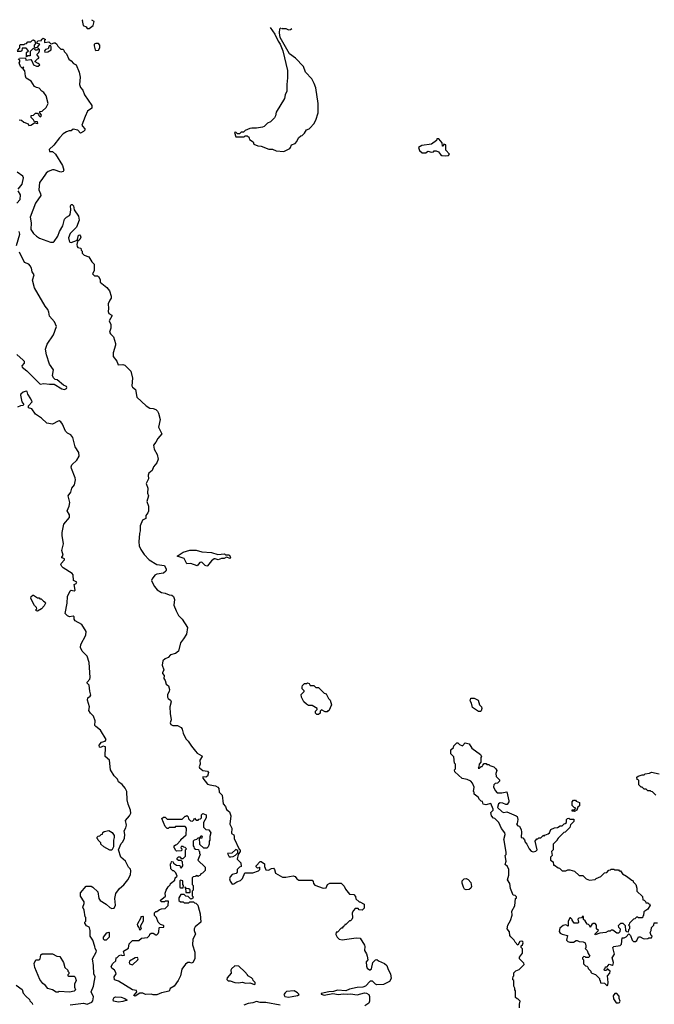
# Model space of a CAD drawing. Extents: x 1861455 to 2058065, y 200073 to 437907.
# Tile 301 of 574: x 1930467 to 1937215, y 384412 to 394874. Entities that reach past the tile are written whole.
import ezdxf

# ---------------------------------------------------------------- set-up
doc = ezdxf.new("R2010")
doc.units = 0

msp = doc.modelspace()

# ---------------------------------------------------------------- linework, layer by layer
at = {"layer": '0CON05XD'}
for points in [[(1931140, 394874), (1931130, 394865), (1931143, 394813), (1931175, 394800), (1931185, 394780), (1931205, 394780), (1931248, 394812), (1931260, 394855), (1931234, 394870)], [(1933131, 394791), (1933180, 394720), (1933214, 394645), (1933237, 394615), (1933264, 394545), (1933314, 394335), (1933316, 394255), (1933306, 394185), (1933306, 394115), (1933290, 394075), (1933284, 394036), (1933195, 393893), (1933187, 393853), (1933175, 393832), (1933135, 393790), (1933100, 393775), (1933065, 393740), (1933047, 393733), (1932985, 393720), (1932935, 393722), (1932915, 393717), (1932863, 393697), (1932845, 393680), (1932822, 393678), (1932805, 393660), (1932782, 393662), (1932765, 393680), (1932750, 393675), (1932765, 393630), (1932855, 393630), (1932865, 393640), (1932885, 393640), (1932895, 393630), (1932905, 393630), (1932912, 393602), (1932948, 393578), (1932955, 393550), (1933000, 393535), (1933035, 393530), (1933115, 393498), (1933155, 393500), (1933195, 393480), (1933277, 393475), (1933338, 393505), (1933348, 393515), (1933357, 393543), (1933395, 393560), (1933415, 393580), (1933431, 393619), (1933455, 393640), (1933470, 393645), (1933495, 393670), (1933518, 393705), (1933545, 393713), (1933556, 393724), (1933595, 393768), (1933616, 393805), (1933639, 393885), (1933642, 393985), (1933615, 394150), (1933599, 394195), (1933573, 394245), (1933505, 394318), (1933486, 394376), (1933398, 394465), (1933335, 394512), (1933238, 394685), (1933230, 394735), (1933234, 394776), (1933242, 394786)], [(1933249, 394786), (1933255, 394780), (1933295, 394780), (1933325, 394768), (1933345, 394770), (1933362, 394781)], [(1930442, 394548), (1930470, 394575), (1930470, 394605), (1930475, 394610), (1930515, 394610), (1930522, 394618), (1930538, 394622), (1930552, 394638), (1930585, 394640), (1930602, 394658), (1930615, 394660), (1930628, 394648), (1930632, 394632), (1930640, 394625), (1930620, 394605), (1930620, 394585), (1930635, 394570), (1930642, 394578), (1930658, 394582), (1930680, 394615), (1930652, 394622), (1930652, 394638), (1930665, 394650), (1930698, 394652), (1930700, 394665), (1930715, 394678), (1930740, 394665), (1930730, 394655), (1930732, 394632), (1930775, 394640), (1930795, 394620), (1930805, 394618), (1930835, 394630), (1930845, 394628), (1930862, 394615), (1930874, 394594), (1930905, 394560), (1930925, 394560), (1930935, 394550), (1930940, 394535), (1930965, 394510), (1930988, 394455), (1931015, 394437), (1931039, 394409), (1931066, 394395), (1931100, 394315), (1931110, 394265), (1931102, 394185), (1931112, 394155), (1931137, 394125), (1931157, 394077), (1931235, 393962), (1931234, 393935), (1931189, 393901), (1931163, 393847), (1931129, 393755), (1931133, 393743), (1931160, 393715), (1931158, 393702), (1931145, 393688), (1931115, 393668), (1931085, 393700), (1931035, 393710), (1931015, 393692), (1930994, 393694), (1930965, 393684), (1930930, 393660), (1930890, 393620), (1930829, 393541), (1930782, 393495), (1930783, 393473), (1930815, 393473), (1930847, 393445), (1930922, 393325), (1930938, 393275), (1930928, 393262), (1930905, 393254), (1930835, 393278), (1930815, 393278), (1930768, 393262), (1930747, 393245), (1930703, 393175), (1930677, 393145), (1930670, 393065), (1930689, 393025), (1930690, 393005), (1930634, 392926), (1930579, 392775), (1930589, 392715), (1930586, 392645), (1930615, 392603), (1930644, 392574), (1930677, 392553)], [(1931275, 394548), (1931305, 394552), (1931318, 394575), (1931320, 394605), (1931305, 394620), (1931275, 394622), (1931260, 394615), (1931258, 394595), (1931268, 394555), (1931275, 394548)], [(1930465, 394467), (1930530, 394470), (1930533, 394443), (1930585, 394450), (1930597, 394437), (1930612, 394395), (1930645, 394380), (1930665, 394380), (1930680, 394395), (1930665, 394410), (1930630, 394425), (1930630, 394435), (1930655, 394460), (1930670, 394465), (1930670, 394475), (1930650, 394505), (1930670, 394525), (1930677, 394543), (1930677, 394557), (1930668, 394568), (1930662, 394568), (1930658, 394552), (1930635, 394550), (1930615, 394570), (1930580, 394535), (1930578, 394492), (1930555, 394490), (1930540, 394480), (1930540, 394525), (1930560, 394545), (1930535, 394570), (1930495, 394570), (1930488, 394545), (1930478, 394535), (1930440, 394535)], [(1930735, 394530), (1930765, 394532), (1930800, 394555), (1930802, 394585), (1930795, 394600), (1930780, 394595), (1930770, 394565), (1930743, 394557), (1930730, 394545), (1930735, 394530)], [(1930462, 393812), (1930487, 393807), (1930510, 393785), (1930558, 393768), (1930565, 393750), (1930585, 393752), (1930625, 393780), (1930655, 393772), (1930660, 393775), (1930658, 393788), (1930625, 393790), (1930615, 393810), (1930590, 393835), (1930590, 393855), (1930615, 393860), (1930635, 393880), (1930655, 393880), (1930668, 393868), (1930670, 393855), (1930683, 393843), (1930690, 393845), (1930700, 393855), (1930697, 393867), (1930680, 393885), (1930682, 393898), (1930707, 393903), (1930749, 393941), (1930770, 393985), (1930750, 394065), (1930725, 394100), (1930703, 394115), (1930675, 394148), (1930645, 394154), (1930625, 394166), (1930590, 394220), (1930535, 394253), (1930527, 394273), (1930522, 394332), (1930500, 394355), (1930510, 394365), (1930505, 394370), (1930495, 394360), (1930475, 394378), (1930462, 394415), (1930470, 394425), (1930470, 394445), (1930450, 394455)], [(1934995, 393428), (1935025, 393433), (1935037, 393447), (1934998, 393488), (1934997, 393545), (1934975, 393550), (1934968, 393532), (1934962, 393532), (1934960, 393565), (1934925, 393610), (1934902, 393608), (1934898, 393592), (1934847, 393553), (1934741, 393539), (1934708, 393515), (1934718, 393485), (1934748, 393458), (1934785, 393460), (1934805, 393478), (1934845, 393468), (1934865, 393470), (1934875, 393480), (1934895, 393480), (1934919, 393469), (1934941, 393441), (1934955, 393432), (1934995, 393428)], [(1930449, 393075), (1930493, 393125), (1930507, 393195), (1930502, 393212), (1930440, 393255)], [(1930436, 392925), (1930473, 392965), (1930474, 393015), (1930451, 393055)], [(1930677, 392553), (1930795, 392511), (1930825, 392509), (1930834, 392516), (1930874, 392575), (1930889, 392625), (1930926, 392684), (1930944, 392756), (1930964, 392776), (1930996, 392794), (1931002, 392805), (1931010, 392855), (1931008, 392895), (1931015, 392910), (1931025, 392912), (1931039, 392895), (1931046, 392855), (1931091, 392785), (1931098, 392745), (1931071, 392669), (1931005, 392602), (1930986, 392555), (1930992, 392525), (1931001, 392511), (1931015, 392506), (1931072, 392528), (1931082, 392538), (1931093, 392585), (1931105, 392590), (1931110, 392585), (1931118, 392565), (1931105, 392540), (1931082, 392518), (1931074, 392485), (1931078, 392465), (1931085, 392452), (1931118, 392448), (1931120, 392425), (1931130, 392415), (1931130, 392395), (1931153, 392373), (1931203, 392353), (1931235, 392300), (1931260, 392275), (1931258, 392205), (1931240, 392175), (1931263, 392153), (1931295, 392152), (1931306, 392146), (1931322, 392115), (1931324, 392084), (1931395, 392028), (1931423, 391995), (1931440, 391935), (1931439, 391915), (1931426, 391894), (1931407, 391855), (1931412, 391805), (1931408, 391775), (1931414, 391754), (1931446, 391736), (1931448, 391725), (1931420, 391675), (1931436, 391635), (1931436, 391595), (1931423, 391555), (1931432, 391535), (1931463, 391505), (1931486, 391434), (1931487, 391415), (1931462, 391335), (1931462, 391295), (1931499, 391245), (1931515, 391208), (1931565, 391210), (1931585, 391203), (1931648, 391138), (1931666, 391065), (1931658, 390985), (1931668, 390968), (1931698, 390945), (1931713, 390865), (1931810, 390770), (1931850, 390745), (1931885, 390743), (1931915, 390731), (1931933, 390715), (1931944, 390695), (1931962, 390625), (1931942, 390545), (1931979, 390475), (1931934, 390426), (1931914, 390385), (1931889, 390355), (1931898, 390312), (1931928, 390255), (1931940, 390205), (1931924, 390166), (1931891, 390125), (1931875, 390085), (1931839, 390055), (1931833, 390035), (1931836, 389995), (1931810, 389945), (1931828, 389895), (1931827, 389845), (1931836, 389815), (1931819, 389755), (1931835, 389705), (1931836, 389654), (1931831, 389635), (1931809, 389605), (1931808, 389575), (1931774, 389555), (1931749, 389495), (1931749, 389445), (1931740, 389415), (1931733, 389325), (1931738, 389285), (1931754, 389245), (1931791, 389191), (1931844, 389135), (1931925, 389086), (1932005, 389076), (1932024, 389035), (1932026, 389025), (1932020, 389015), (1931995, 388993), (1931925, 388982), (1931905, 388973), (1931874, 388935), (1931870, 388915), (1931877, 388897), (1931901, 388851), (1931928, 388818), (1931975, 388789), (1932015, 388781), (1932055, 388762), (1932085, 388758), (1932104, 388745), (1932112, 388715), (1932106, 388655), (1932130, 388595), (1932156, 388545), (1932194, 388504), (1932250, 388415), (1932240, 388345), (1932210, 388295), (1932177, 388255), (1932157, 388163), (1932125, 388141), (1932070, 388125), (1932045, 388099), (1932012, 388085), (1931988, 388062), (1931982, 388015), (1932001, 387965), (1931984, 387936), (1931985, 387928), (1932004, 387905), (1932001, 387875), (1932013, 387853), (1932023, 387815), (1932048, 387795), (1932058, 387758), (1932056, 387735), (1932040, 387705), (1932039, 387675), (1932045, 387663), (1932071, 387645), (1932079, 387625), (1932065, 387575), (1932068, 387502), (1932079, 387435), (1932067, 387405), (1932075, 387385), (1932096, 387374), (1932145, 387374), (1932184, 387355), (1932196, 387335), (1932204, 387295), (1932234, 387234), (1932260, 387210), (1932294, 387154), (1932335, 387102), (1932355, 387082), (1932404, 387054), (1932408, 387045), (1932382, 387008), (1932387, 386965), (1932376, 386935), (1932380, 386925), (1932415, 386896), (1932465, 386890), (1932476, 386875), (1932464, 386835), (1932445, 386826), (1932415, 386828), (1932414, 386815), (1932465, 386752), (1932487, 386743), (1932548, 386735), (1932575, 386720), (1932586, 386706), (1932588, 386665), (1932619, 386635), (1932632, 386542), (1932655, 386515), (1932665, 386481), (1932699, 386459), (1932711, 386415), (1932700, 386325), (1932723, 386285), (1932718, 386228), (1932743, 386213), (1932746, 386195), (1932746, 386175), (1932802, 386062), (1932810, 386055), (1932810, 386035), (1932790, 386005), (1932780, 385955), (1932817, 385917), (1932820, 385875), (1932805, 385870), (1932780, 385845), (1932780, 385815), (1932768, 385802), (1932725, 385792), (1932705, 385768), (1932699, 385745), (1932705, 385720), (1932725, 385690), (1932745, 385692), (1932777, 385713), (1932815, 385728), (1932835, 385750), (1932862, 385808), (1932945, 385810), (1933005, 385830), (1933020, 385845), (1933020, 385865), (1933015, 385870), (1933008, 385862), (1932995, 385860), (1932983, 385873), (1932982, 385885), (1933025, 385930), (1933035, 385930), (1933070, 385905), (1933070, 385875), (1933085, 385840), (1933112, 385838), (1933143, 385857), (1933165, 385858), (1933177, 385845), (1933187, 385807), (1933260, 385765), (1933295, 385763), (1933375, 385777), (1933395, 385772), (1933412, 385745), (1933435, 385732), (1933575, 385730), (1933587, 385717), (1933590, 385695), (1933605, 385680), (1933695, 385648), (1933725, 385650), (1933740, 385685), (1933765, 385700), (1933885, 385700), (1933918, 385668), (1933930, 385635), (1933972, 385582), (1934018, 385578), (1934038, 385558), (1934042, 385532), (1934075, 385500), (1934085, 385500), (1934130, 385475), (1934130, 385435), (1934108, 385412), (1934078, 385418), (1934065, 385430), (1934035, 385430), (1934015, 385410), (1934002, 385385), (1934007, 385333), (1934000, 385315), (1933985, 385300), (1933975, 385300), (1933935, 385260), (1933925, 385260), (1933920, 385245), (1933905, 385240), (1933895, 385220), (1933885, 385220), (1933845, 385180), (1933832, 385178), (1933830, 385155), (1933842, 385125), (1933865, 385103), (1933895, 385097), (1934045, 385118), (1934086, 385116), (1934132, 385042), (1934137, 385025), (1934133, 384985), (1934155, 384950), (1934163, 384923), (1934168, 384885), (1934152, 384865), (1934153, 384817), (1934162, 384795), (1934185, 384780), (1934195, 384780), (1934209, 384791), (1934223, 384857), (1934250, 384885), (1934265, 384890), (1934283, 384873), (1934347, 384847), (1934370, 384825), (1934383, 384783), (1934408, 384735), (1934418, 384685), (1934400, 384655), (1934335, 384622), (1934265, 384618), (1934250, 384625), (1934218, 384658), (1934195, 384660), (1934143, 384607), (1934115, 384593), (1934055, 384590), (1933975, 384572), (1933935, 384557), (1933845, 384563), (1933805, 384550), (1933754, 384546), (1933674, 384526), (1933672, 384522), (1933705, 384510), (1933795, 384527), (1933855, 384516), (1933905, 384524), (1933955, 384520), (1933985, 384524), (1934054, 384514), (1934134, 384534), (1934155, 384531), (1934178, 384515), (1934188, 384495), (1934187, 384447), (1934180, 384425), (1934138, 384395)], [(1930432, 392475), (1930470, 392595), (1930462, 392625)], [(1930435, 391318), (1930505, 391256), (1930514, 391245), (1930516, 391225), (1930490, 391195), (1930494, 391184), (1930543, 391145), (1930683, 391003), (1930725, 391009), (1930785, 391000), (1930835, 391003), (1930915, 390951), (1930945, 390946), (1930963, 390955), (1930969, 390965), (1930966, 390976), (1930931, 390991), (1930867, 391047), (1930845, 391051), (1930825, 391070), (1930817, 391095), (1930825, 391155), (1930784, 391215), (1930753, 391315), (1930743, 391375), (1930759, 391425), (1930826, 391525), (1930858, 391615), (1930838, 391665), (1930784, 391725), (1930778, 391765), (1930766, 391795), (1930739, 391829), (1930623, 392025), (1930602, 392105), (1930622, 392165), (1930598, 392195), (1930591, 392235), (1930580, 392260), (1930565, 392275), (1930519, 392295), (1930466, 392405)], [(1931625, 385870), (1931592, 385935), (1931542, 385975), (1931518, 386055), (1931545, 386120), (1931565, 386140), (1931583, 386177), (1931586, 386215), (1931577, 386255), (1931594, 386286), (1931602, 386315), (1931592, 386365), (1931636, 386415), (1931647, 386445), (1931645, 386475), (1931620, 386540), (1931609, 386585), (1931607, 386675), (1931590, 386710), (1931557, 386747), (1931517, 386775), (1931507, 386805), (1931470, 386840), (1931433, 386903), (1931423, 387005), (1931377, 387045), (1931378, 387148), (1931355, 387156), (1931325, 387140), (1931314, 387145), (1931312, 387165), (1931335, 387199), (1931375, 387207), (1931386, 387226), (1931326, 387325), (1931275, 387363), (1931266, 387376), (1931268, 387425), (1931252, 387475), (1931221, 387505), (1931202, 387535), (1931209, 387575), (1931188, 387645), (1931191, 387669), (1931216, 387685), (1931223, 387697), (1931211, 387741), (1931205, 387805), (1931183, 387825), (1931183, 387835), (1931212, 387868), (1931217, 387885), (1931204, 388045), (1931185, 388113), (1931131, 388165), (1931112, 388205), (1931118, 388235), (1931171, 388335), (1931175, 388375), (1931128, 388448), (1931056, 388486), (1931046, 388505), (1931045, 388531), (1931035, 388537), (1930995, 388530), (1930975, 388540), (1930950, 388565), (1930971, 388675), (1930977, 388745), (1931005, 388806), (1931015, 388813), (1931029, 388809), (1931045, 388806), (1931055, 388813), (1931046, 388874), (1931066, 388885), (1931075, 388898), (1931039, 388915), (1931036, 388975), (1931025, 388991), (1930930, 389050), (1930914, 389065), (1930906, 389085), (1930908, 389095), (1930944, 389135), (1930943, 389145), (1930935, 389151), (1930914, 389156), (1930914, 389165), (1930929, 389185), (1930914, 389235), (1930934, 389305), (1930917, 389395), (1930917, 389425), (1930937, 389515), (1930998, 389585), (1930997, 389615), (1930972, 389655), (1930994, 389705), (1931001, 389745), (1930981, 389815), (1931009, 389855), (1931021, 389895), (1931049, 389931), (1931059, 389985), (1931058, 390005), (1931017, 390105), (1931014, 390125), (1931022, 390145), (1931075, 390195), (1931100, 390235), (1931097, 390277), (1931055, 390335), (1931033, 390435), (1931012, 390462), (1930975, 390480), (1930953, 390503), (1930922, 390575), (1930903, 390603), (1930885, 390611), (1930875, 390610), (1930815, 390578), (1930755, 390589), (1930700, 390640), (1930635, 390684), (1930595, 390740), (1930559, 390749), (1930560, 390770), (1930600, 390815), (1930587, 390847), (1930554, 390894), (1930545, 390922), (1930535, 390926), (1930505, 390916), (1930479, 390895), (1930474, 390885), (1930490, 390815), (1930510, 390785), (1930500, 390775), (1930475, 390772), (1930445, 390757)], [(1932455, 389068), (1932438, 389075), (1932405, 389111), (1932384, 389106), (1932355, 389071), (1932285, 389097), (1932245, 389093), (1932215, 389149), (1932140, 389175), (1932205, 389218), (1932275, 389237), (1932345, 389237), (1932405, 389220), (1932505, 389212), (1932575, 389193), (1932645, 389198), (1932655, 389190), (1932695, 389190), (1932710, 389165), (1932705, 389150), (1932665, 389162), (1932642, 389148), (1932611, 389149), (1932576, 389134), (1932547, 389147), (1932535, 389146), (1932505, 389125), (1932465, 389070), (1932455, 389068)], [(1930655, 388590), (1930642, 388592), (1930640, 388605), (1930650, 388615), (1930647, 388627), (1930625, 388650), (1930584, 388724), (1930590, 388745), (1930605, 388760), (1930615, 388760), (1930655, 388730), (1930675, 388730), (1930682, 388722), (1930695, 388720), (1930720, 388695), (1930737, 388687), (1930740, 388675), (1930728, 388645), (1930698, 388615), (1930655, 388590)], [(1933645, 387492), (1933625, 387492), (1933612, 387505), (1933613, 387527), (1933630, 387545), (1933630, 387555), (1933577, 387587), (1933538, 387588), (1933515, 387602), (1933488, 387625), (1933462, 387675), (1933460, 387705), (1933490, 387735), (1933490, 387745), (1933470, 387765), (1933470, 387785), (1933475, 387800), (1933495, 387820), (1933515, 387820), (1933527, 387827), (1933545, 387820), (1933555, 387800), (1933595, 387800), (1933615, 387780), (1933645, 387780), (1933705, 387720), (1933725, 387710), (1933752, 387662), (1933768, 387645), (1933782, 387595), (1933755, 387530), (1933745, 387530), (1933735, 387520), (1933715, 387520), (1933675, 387540), (1933663, 387527), (1933660, 387505), (1933645, 387492)], [(1935365, 387522), (1935345, 387522), (1935282, 387565), (1935272, 387612), (1935258, 387638), (1935264, 387666), (1935300, 387665), (1935340, 387645), (1935356, 387596), (1935377, 387575), (1935382, 387555), (1935375, 387530), (1935365, 387522)], [(1935780, 384375), (1935780, 384415), (1935790, 384445), (1935768, 384468), (1935755, 384470), (1935740, 384485), (1935740, 384555), (1935730, 384565), (1935730, 384585), (1935720, 384605), (1935720, 384665), (1935712, 384672), (1935710, 384685), (1935713, 384707), (1935720, 384715), (1935722, 384748), (1935742, 384768), (1935778, 384782), (1935830, 384835), (1935828, 384848), (1935780, 384895), (1935780, 384915), (1935812, 384955), (1935812, 385002), (1935800, 385015), (1935800, 385035), (1935814, 385046), (1935819, 385065), (1935816, 385076), (1935805, 385084), (1935785, 385081), (1935765, 385040), (1935734, 385074), (1935723, 385095), (1935688, 385128), (1935679, 385145), (1935674, 385184), (1935651, 385215), (1935658, 385252), (1935686, 385304), (1935702, 385358), (1935698, 385402), (1935732, 385458), (1935740, 385535), (1935748, 385542), (1935750, 385555), (1935735, 385570), (1935713, 385573), (1935684, 385644), (1935677, 385695), (1935652, 385735), (1935667, 385785), (1935666, 385844), (1935652, 385875), (1935628, 385898), (1935638, 385935), (1935630, 385995), (1935640, 386005), (1935640, 386025), (1935617, 386155), (1935614, 386165), (1935628, 386215), (1935624, 386235), (1935589, 386279), (1935563, 386343), (1935518, 386388), (1935505, 386390), (1935482, 386415), (1935478, 386452), (1935500, 386475), (1935500, 386485), (1935477, 386547), (1935423, 386533), (1935395, 386540), (1935388, 386568), (1935375, 386570), (1935355, 386590), (1935343, 386613), (1935300, 386645), (1935300, 386665), (1935292, 386675), (1935299, 386719), (1935281, 386761), (1935263, 386783), (1935225, 386802), (1935172, 386812), (1935092, 386882), (1935090, 386905), (1935100, 386915), (1935102, 386935), (1935100, 386965), (1935090, 386975), (1935082, 387042), (1935050, 387075), (1935050, 387115), (1935078, 387142), (1935082, 387158), (1935115, 387190), (1935125, 387190), (1935143, 387173), (1935175, 387160), (1935205, 387190), (1935245, 387180), (1935274, 387134), (1935366, 387066), (1935377, 387047), (1935370, 387035), (1935370, 386985), (1935352, 386965), (1935350, 386935), (1935342, 386922), (1935355, 386920), (1935372, 386938), (1935385, 386940), (1935390, 386955), (1935405, 386970), (1935425, 386970), (1935435, 386960), (1935455, 386960), (1935465, 386950), (1935510, 386935), (1935530, 386915), (1935540, 386895), (1935530, 386865), (1935533, 386833), (1935568, 386798), (1935570, 386785), (1935548, 386762), (1935522, 386758), (1935510, 386745), (1935503, 386723), (1935523, 386683), (1935545, 386660), (1935595, 386660), (1935645, 386670), (1935668, 386575), (1935668, 386565), (1935650, 386535)], [(1937230, 386635), (1937195, 386670), (1937182, 386672), (1937175, 386680), (1937145, 386680), (1937128, 386698), (1937105, 386700), (1937085, 386720), (1937075, 386720), (1937050, 386745), (1937050, 386795), (1937032, 386802), (1937030, 386825), (1937043, 386837), (1937085, 386850), (1937105, 386850), (1937118, 386862), (1937165, 386870), (1937185, 386880), (1937265, 386860)], [(1936365, 386460), (1936340, 386465), (1936342, 386478), (1936365, 386480), (1936380, 386495), (1936362, 386502), (1936340, 386525), (1936340, 386565), (1936355, 386580), (1936375, 386580), (1936382, 386572), (1936420, 386555), (1936418, 386522), (1936402, 386508), (1936390, 386475), (1936365, 386460)], [(1935650, 386535), (1935635, 386534), (1935605, 386550), (1935575, 386553), (1935557, 386543), (1935548, 386505), (1935597, 386457), (1935615, 386452), (1935646, 386456), (1935746, 386416), (1935755, 386407), (1935763, 386377), (1935758, 386332), (1935750, 386325), (1935765, 386310), (1935780, 386305), (1935798, 386265), (1935802, 386245), (1935800, 386185), (1935815, 386180), (1935835, 386160), (1935840, 386135), (1935860, 386115), (1935884, 386064), (1935905, 386040), (1935925, 386032), (1935955, 386040), (1935968, 386055), (1935948, 386145), (1935965, 386170), (1935975, 386170), (1935985, 386180), (1936008, 386182), (1936035, 386210), (1936045, 386200), (1936052, 386208), (1936087, 386223), (1936100, 386235), (1936115, 386270), (1936155, 386288), (1936185, 386290), (1936215, 386310), (1936235, 386310), (1936255, 386330), (1936268, 386332), (1936280, 386345), (1936280, 386375), (1936292, 386388), (1936305, 386390), (1936315, 386380), (1936360, 386380), (1936360, 386355), (1936322, 386318), (1936318, 386292), (1936268, 386242), (1936252, 386238), (1936192, 386178), (1936180, 386165), (1936180, 386155), (1936140, 386115), (1936140, 386055), (1936122, 386035), (1936130, 385995), (1936110, 385975), (1936110, 385945), (1936138, 385928), (1936142, 385892), (1936155, 385890), (1936192, 385862), (1936205, 385860), (1936235, 385830), (1936275, 385830), (1936295, 385840), (1936315, 385840), (1936367, 385827), (1936415, 385782), (1936455, 385780), (1936490, 385745), (1936525, 385732), (1936585, 385740), (1936595, 385750), (1936645, 385770), (1936685, 385810), (1936708, 385812), (1936732, 385838), (1936748, 385842), (1936755, 385850), (1936785, 385850), (1936795, 385840), (1936835, 385840), (1936842, 385832), (1936855, 385830), (1936875, 385798), (1936920, 385775), (1936975, 385730), (1936990, 385725), (1936990, 385715), (1937017, 385687), (1937030, 385645), (1937030, 385615), (1937088, 385558), (1937092, 385522), (1937105, 385520), (1937120, 385505), (1937125, 385490), (1937145, 385490), (1937155, 385480), (1937165, 385480), (1937170, 385465), (1937146, 385424), (1937102, 385395), (1937100, 385355), (1937092, 385348), (1937088, 385332), (1937045, 385330), (1937038, 385338), (1937025, 385340), (1937008, 385322), (1936992, 385318), (1936950, 385275), (1936948, 385262), (1936940, 385255), (1936950, 385245), (1936950, 385215), (1936940, 385205), (1936935, 385180), (1936922, 385182), (1936910, 385195), (1936908, 385248), (1936885, 385270), (1936855, 385270), (1936830, 385245), (1936833, 385233), (1936850, 385215), (1936847, 385183), (1936835, 385170), (1936815, 385170), (1936775, 385200), (1936755, 385200), (1936745, 385190), (1936725, 385190), (1936700, 385175), (1936635, 385170), (1936585, 385150), (1936582, 385158), (1936620, 385195), (1936600, 385215), (1936600, 385255), (1936585, 385270), (1936565, 385271), (1936549, 385261), (1936532, 385232), (1936530, 385245), (1936515, 385260), (1936500, 385265), (1936479, 385299), (1936462, 385312), (1936460, 385345), (1936455, 385350), (1936440, 385330), (1936413, 385327), (1936403, 385317), (1936410, 385285), (1936406, 385274), (1936363, 385273), (1936340, 385305), (1936340, 385315), (1936325, 385330), (1936315, 385330), (1936298, 385292), (1936298, 385242), (1936275, 385258), (1936245, 385250), (1936210, 385220), (1936202, 385185), (1936215, 385168), (1936235, 385156), (1936290, 385145), (1936280, 385095), (1936295, 385080), (1936315, 385072), (1936355, 385072), (1936385, 385090), (1936395, 385090), (1936415, 385080), (1936457, 385077), (1936480, 385065), (1936488, 385035), (1936488, 385012), (1936480, 385005), (1936500, 384985), (1936512, 384952), (1936530, 384925), (1936515, 384910), (1936485, 384910), (1936478, 384918), (1936465, 384920), (1936452, 384908), (1936450, 384895), (1936460, 384885), (1936462, 384842), (1936482, 384822), (1936498, 384818), (1936508, 384808), (1936512, 384792), (1936540, 384765), (1936540, 384755), (1936552, 384742), (1936588, 384728), (1936630, 384685), (1936632, 384672), (1936640, 384665), (1936642, 384642), (1936685, 384638), (1936715, 384610), (1936722, 384618), (1936723, 384645), (1936718, 384715), (1936743, 384745), (1936746, 384765), (1936715, 384790), (1936705, 384770), (1936685, 384770), (1936683, 384785), (1936692, 384795), (1936695, 384810), (1936715, 384810), (1936735, 384838), (1936765, 384830), (1936776, 384835), (1936782, 384855), (1936766, 384905), (1936792, 384945), (1936773, 385017), (1936783, 385027), (1936852, 385038), (1936865, 385050), (1936872, 385118), (1936895, 385120), (1936915, 385130), (1936945, 385160), (1936960, 385145), (1936980, 385095), (1936995, 385080), (1937015, 385080), (1937028, 385092), (1937045, 385130), (1937065, 385130), (1937095, 385110), (1937115, 385108), (1937147, 385113), (1937155, 385120), (1937185, 385120), (1937190, 385135), (1937180, 385145), (1937170, 385175), (1937180, 385195), (1937183, 385227), (1937208, 385252), (1937212, 385278), (1937247, 385277)], [(1931695, 384500), (1931682, 384505), (1931707, 384533), (1931712, 384545), (1931709, 384559), (1931665, 384566), (1931517, 384657), (1931474, 384674), (1931472, 384705), (1931491, 384735), (1931490, 384750), (1931476, 384776), (1931447, 384795), (1931440, 384815), (1931457, 384845), (1931488, 384875), (1931492, 384908), (1931505, 384910), (1931525, 384930), (1931542, 384938), (1931555, 384932), (1931580, 384935), (1931572, 384978), (1931625, 385010), (1931630, 385055), (1931665, 385090), (1931735, 385092), (1931763, 385117), (1931827, 385123), (1931848, 385142), (1931852, 385158), (1931865, 385170), (1931885, 385170), (1931915, 385150), (1931925, 385152), (1931940, 385165), (1931947, 385183), (1931950, 385225), (1931955, 385230), (1931998, 385232), (1932000, 385245), (1931995, 385250), (1931965, 385260), (1931940, 385285), (1931920, 385335), (1931900, 385355), (1931900, 385385), (1931915, 385400), (1931925, 385400), (1931955, 385420), (1931975, 385428), (1932015, 385430), (1932047, 385463), (1932048, 385508), (1932015, 385510), (1932005, 385500), (1931975, 385500), (1931960, 385515), (1932018, 385562), (1932012, 385595), (1932024, 385626), (1932045, 385660), (1932068, 385682), (1932070, 385695), (1932118, 385732), (1932120, 385755), (1932140, 385775), (1932128, 385808), (1932105, 385830), (1932095, 385830), (1932073, 385853), (1932070, 385905), (1932078, 385912), (1932080, 385925), (1932085, 385930), (1932098, 385928), (1932102, 385912), (1932135, 385890), (1932168, 385888), (1932172, 385872), (1932185, 385860), (1932200, 385885), (1932198, 385928), (1932185, 385940), (1932155, 385940), (1932142, 385952), (1932140, 385965), (1932155, 385980), (1932168, 385978), (1932185, 385960), (1932205, 385960), (1932230, 385985), (1932230, 386055), (1932240, 386065), (1932228, 386078), (1932212, 386082), (1932205, 386090), (1932185, 386090), (1932180, 386075), (1932190, 386065), (1932188, 386042), (1932135, 386040), (1932122, 386052), (1932118, 386068), (1932110, 386075), (1932110, 386095), (1932122, 386108), (1932138, 386112), (1932180, 386155), (1932180, 386165), (1932238, 386212), (1932240, 386285), (1932225, 386300), (1932125, 386300), (1932115, 386290), (1932055, 386290), (1932045, 386280), (1932035, 386280), (1932015, 386300), (1931980, 386385), (1931995, 386400), (1932015, 386400), (1932035, 386380), (1932195, 386380), (1932225, 386410), (1932238, 386412), (1932245, 386420), (1932260, 386405), (1932262, 386382), (1932282, 386362), (1932305, 386360), (1932318, 386372), (1932325, 386390), (1932345, 386370), (1932365, 386370), (1932372, 386378), (1932388, 386382), (1932400, 386395), (1932400, 386425), (1932415, 386440), (1932450, 386425), (1932450, 386395), (1932420, 386345), (1932420, 386295), (1932445, 386270), (1932478, 386268), (1932500, 386235), (1932488, 386195), (1932490, 386155), (1932480, 386145), (1932480, 386115), (1932470, 386085), (1932457, 386073), (1932425, 386070), (1932382, 386112), (1932380, 386180), (1932408, 386182), (1932410, 386195), (1932405, 386200), (1932392, 386198), (1932380, 386180), (1932362, 386178), (1932348, 386162), (1932322, 386158), (1932310, 386145), (1932310, 386095), (1932320, 386085), (1932322, 386072), (1932335, 386060), (1932368, 386058), (1932372, 386042), (1932380, 386035), (1932380, 386015), (1932390, 386005), (1932382, 385998), (1932360, 385945), (1932438, 385868), (1932440, 385835), (1932410, 385805), (1932392, 385798), (1932385, 385780), (1932372, 385778), (1932365, 385770), (1932358, 385778), (1932345, 385780), (1932335, 385770), (1932312, 385768), (1932300, 385755), (1932300, 385685), (1932310, 385675), (1932310, 385625), (1932300, 385615), (1932300, 385565), (1932310, 385555), (1932308, 385542), (1932298, 385532), (1932285, 385530), (1932258, 385558), (1932232, 385562), (1932215, 385580), (1932182, 385578), (1932160, 385545), (1932160, 385515), (1932175, 385500), (1932205, 385500), (1932215, 385490), (1932265, 385490), (1932275, 385500), (1932315, 385500), (1932325, 385490), (1932338, 385488), (1932360, 385465), (1932374, 385414), (1932386, 385375), (1932393, 385287), (1932334, 385236), (1932322, 385215), (1932322, 385195), (1932337, 385157), (1932307, 385103), (1932304, 385045), (1932330, 384965), (1932328, 384895), (1932307, 384855), (1932295, 384850), (1932275, 384858), (1932255, 384857), (1932230, 384840), (1932191, 384785), (1932176, 384714), (1932152, 384665), (1932110, 384605), (1932068, 384582), (1932055, 384553), (1931975, 384534), (1931925, 384514), (1931886, 384514), (1931865, 384520), (1931805, 384518), (1931775, 384532), (1931745, 384532), (1931695, 384500)], [(1931425, 386050), (1931360, 386085), (1931330, 386115), (1931328, 386128), (1931300, 386155), (1931298, 386168), (1931290, 386175), (1931292, 386188), (1931302, 386198), (1931318, 386202), (1931332, 386218), (1931348, 386222), (1931352, 386238), (1931365, 386250), (1931415, 386258), (1931449, 386239), (1931472, 386205), (1931473, 386185), (1931464, 386155), (1931466, 386084), (1931445, 386052), (1931425, 386050)], [(1932712, 385978), (1932735, 385983), (1932763, 385997), (1932788, 386022), (1932788, 386048), (1932765, 386056), (1932721, 386019), (1932678, 386015), (1932695, 385981), (1932712, 385978)], [(1931004, 384406), (1931145, 384423), (1931185, 384414), (1931234, 384435), (1931245, 384450), (1931253, 384493), (1931227, 384545), (1931250, 384605), (1931263, 384665), (1931268, 384705), (1931257, 384735), (1931253, 384825), (1931242, 384895), (1931280, 384965), (1931282, 384982), (1931268, 385005), (1931267, 385025), (1931245, 385093), (1931216, 385135), (1931218, 385195), (1931210, 385225), (1931205, 385233), (1931177, 385247), (1931160, 385275), (1931160, 385285), (1931170, 385295), (1931170, 385335), (1931163, 385343), (1931152, 385412), (1931138, 385445), (1931152, 385485), (1931152, 385502), (1931113, 385563), (1931114, 385596), (1931175, 385668), (1931227, 385667), (1931246, 385656), (1931297, 385607), (1931309, 385535), (1931323, 385515), (1931386, 385476), (1931425, 385441), (1931445, 385431), (1931472, 385435), (1931487, 385465), (1931479, 385535), (1931490, 385590), (1931527, 385643), (1931575, 385682), (1931617, 385735), (1931645, 385787), (1931650, 385830), (1931645, 385847), (1931625, 385870)], [(1932205, 385650), (1932210, 385675), (1932200, 385685), (1932200, 385725), (1932175, 385730), (1932170, 385725), (1932170, 385655), (1932175, 385650), (1932205, 385650)], [(1935215, 385628), (1935197, 385637), (1935186, 385656), (1935171, 385701), (1935170, 385725), (1935193, 385747), (1935215, 385748), (1935235, 385740), (1935262, 385705), (1935272, 385665), (1935263, 385647), (1935245, 385632), (1935215, 385628)], [(1932275, 385600), (1932280, 385605), (1932278, 385628), (1932265, 385640), (1932242, 385642), (1932228, 385658), (1932222, 385658), (1932222, 385652), (1932230, 385650), (1932232, 385602), (1932275, 385600)], [(1931745, 385200), (1931738, 385228), (1931722, 385245), (1931720, 385265), (1931760, 385335), (1931760, 385345), (1931775, 385350), (1931780, 385345), (1931780, 385295), (1931753, 385247), (1931750, 385235), (1931760, 385215), (1931745, 385200)], [(1931385, 385093), (1931370, 385095), (1931358, 385105), (1931358, 385125), (1931395, 385171), (1931415, 385180), (1931420, 385175), (1931418, 385125), (1931385, 385093)], [(1930875, 384540), (1930855, 384540), (1930815, 384568), (1930765, 384582), (1930743, 384613), (1930714, 384634), (1930680, 384675), (1930628, 384805), (1930622, 384845), (1930640, 384885), (1930675, 384886), (1930686, 384894), (1930693, 384937), (1930705, 384950), (1930815, 384950), (1930863, 384923), (1930895, 384920), (1930933, 384855), (1930948, 384805), (1930980, 384775), (1930980, 384765), (1930990, 384755), (1930990, 384735), (1930980, 384725), (1930980, 384715), (1930985, 384710), (1931045, 384710), (1931055, 384700), (1931068, 384665), (1931050, 384625), (1931050, 384595), (1931060, 384565), (1931047, 384553), (1930995, 384543), (1930885, 384550), (1930875, 384540)], [(1931665, 384832), (1931722, 384885), (1931727, 384895), (1931720, 384910), (1931695, 384907), (1931635, 384870), (1931630, 384855), (1931634, 384844), (1931665, 384832)], [(1932965, 384622), (1932970, 384625), (1932970, 384645), (1932950, 384665), (1932945, 384680), (1932930, 384695), (1932894, 384714), (1932890, 384725), (1932859, 384759), (1932796, 384816), (1932755, 384820), (1932720, 384790), (1932712, 384775), (1932716, 384744), (1932673, 384695), (1932670, 384675), (1932683, 384663), (1932705, 384662), (1932755, 384643), (1932795, 384639), (1932835, 384647), (1932867, 384637), (1932915, 384640), (1932965, 384622)], [(1930430, 384615), (1930495, 384570), (1930505, 384530), (1930534, 384494), (1930572, 384462), (1930575, 384450), (1930600, 384425), (1930602, 384412)], [(1931517, 384437), (1931466, 384446), (1931461, 384465), (1931472, 384485), (1931485, 384492), (1931545, 384489), (1931584, 384475), (1931610, 384455), (1931565, 384444), (1931517, 384437)], [(1933325, 384489), (1933365, 384494), (1933420, 384505), (1933440, 384515), (1933422, 384535), (1933385, 384556), (1933305, 384550), (1933288, 384535), (1933277, 384515), (1933285, 384494), (1933325, 384489)], [(1936833, 384427), (1936845, 384432), (1936853, 384445), (1936840, 384475), (1936840, 384500), (1936815, 384526), (1936795, 384528), (1936777, 384503), (1936782, 384472), (1936809, 384429), (1936833, 384427)], [(1933235, 384403), (1933085, 384432), (1933025, 384430), (1932985, 384442), (1932945, 384427), (1932895, 384422), (1932850, 384405)]]:
    msp.add_lwpolyline(points, dxfattribs=at)

doc.saveas('drawing.dxf')
